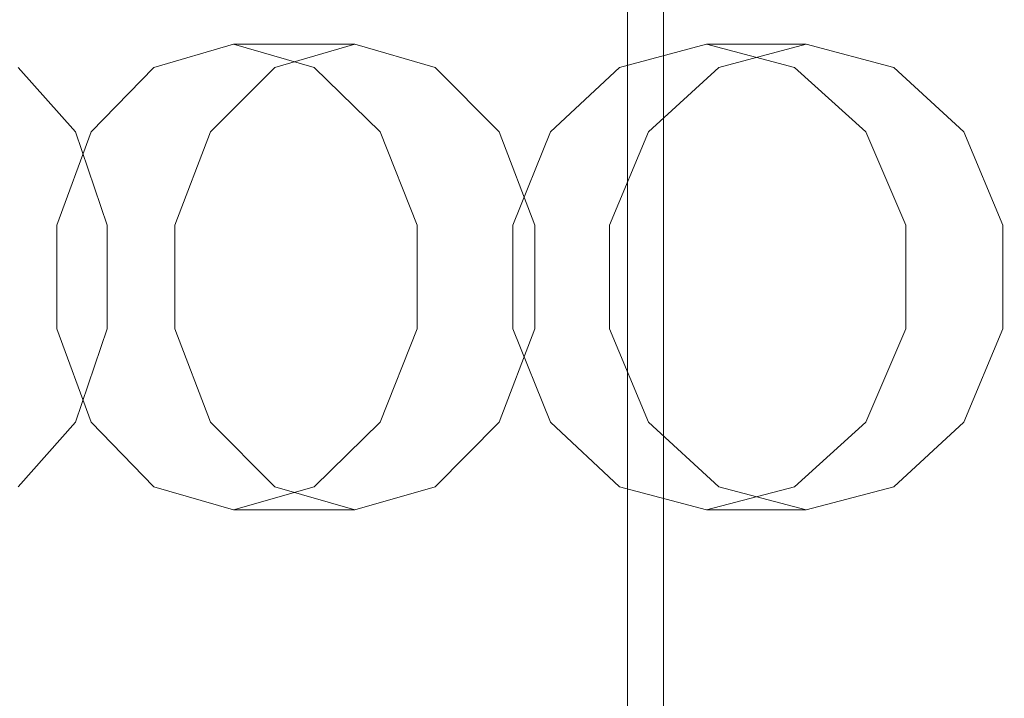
# Model space of a CAD drawing. Header units: millimetres. Extents: x -4738 to 65662, y -68080 to 6847.
# Tile 645 of 656: x 24192 to 24281, y -17868 to -17807. Entities that reach past the tile are written whole.
import ezdxf

# ---------------------------------------------------------------- set-up
doc = ezdxf.new("R2010")
doc.units = ezdxf.units.MM
doc.layers.add('COTAS_P', color=1, linetype='Continuous', lineweight=0)
doc.layers.add('superior_briquetadora', color=7, linetype='Continuous', lineweight=0)
doc.dimstyles.new('R19_100', dxfattribs={"dimtxt": 250, "dimasz": 150, "dimexe": 150, "dimexo": 80, "dimgap": 100, "dimtad": 1, "dimtih": 1, "dimtoh": 1, "dimdsep": 46, "dimcen": 0.09, "dimadec": 0, "dimazin": 0, "dimtfac": 1, "dimtdec": 4, "dimtofl": 0, "dimtmove": 0, "dimatfit": 3, "dimfxl": 1, "dimtolj": 1, "dimtzin": 0, "dimarcsym": 0})

# ---------------------------------------------------------------- blocks, each defined once
blk = doc.blocks.new('DIM_R31_33')
at = {"layer": 'COTAS_P'}
for p, q in [((24250.067, -17080), (24400.067, -17035)), ((26750.067, -17080), (26600.067, -17035)), ((24250.067, -17980), (24250.067, -17080)), ((24250.067, -17080), (26750.067, -17080)), ((24250.067, -17080), (24400.067, -17125)), ((26750.067, -17080), (26600.067, -17125)), ((26750.067, -17980), (26750.067, -17080))]:
    blk.add_line(p, q, dxfattribs=at)
blk.add_text('2500 P', height=250, dxfattribs=at).set_placement((25500.067, -16980))

msp = doc.modelspace()

# ---------------------------------------------------------------- linework, layer by layer
at = {"layer": 'superior_briquetadora'}
for p, q in [((24246.817, -18160), (24246.817, -17800)), ((24211.281, -17809), (24204.116, -17811.08)), ((24222.239, -17809), (24211.281, -17809)), ((24211.281, -17809), (24218.575, -17811.08)), ((24215.01, -17811.08), (24222.239, -17809)), ((24229.467, -17811.08), (24222.239, -17809)), ((24253.942, -17809), (24246.104, -17811.08)), ((24262.942, -17809), (24253.942, -17809)), ((24253.942, -17809), (24261.887, -17811.08)), ((24255.052, -17811.08), (24262.942, -17809)), ((24270.833, -17811.08), (24262.942, -17809)), ((24197.042, -17816.907), (24191.876, -17811.08)), ((24204.116, -17811.08), (24198.464, -17816.906)), ((24209.213, -17816.907), (24215.01, -17811.08)), ((24218.575, -17811.08), (24224.516, -17816.906)), ((24235.264, -17816.907), (24229.467, -17811.08)), ((24246.104, -17811.08), (24239.896, -17816.906)), ((24248.724, -17816.907), (24255.052, -17811.08)), ((24261.887, -17811.08), (24268.333, -17816.906)), ((24277.161, -17816.907), (24270.833, -17811.08)), ((24198.464, -17816.906), (24195.364, -17825.326)), ((24199.91, -17825.327), (24197.042, -17816.907)), ((24205.996, -17825.327), (24209.213, -17816.907)), ((24224.516, -17816.906), (24227.849, -17825.326)), ((24238.481, -17825.327), (24235.264, -17816.907)), ((24239.896, -17816.906), (24236.479, -17825.326)), ((24245.212, -17825.327), (24248.724, -17816.907)), ((24268.333, -17816.906), (24271.94, -17825.326)), ((24280.673, -17825.327), (24277.161, -17816.907)), ((24195.364, -17825.326), (24195.364, -17834.674)), ((24199.91, -17834.673), (24199.91, -17825.327)), ((24205.996, -17834.673), (24205.996, -17825.327)), ((24227.849, -17825.326), (24227.849, -17834.674)), ((24236.479, -17825.326), (24236.479, -17834.674)), ((24238.481, -17834.673), (24238.481, -17825.327)), ((24245.212, -17834.673), (24245.212, -17825.327)), ((24271.94, -17825.326), (24271.94, -17834.674)), ((24280.673, -17834.673), (24280.673, -17825.327)), ((24195.364, -17834.674), (24198.464, -17843.094)), ((24197.042, -17843.093), (24199.91, -17834.673)), ((24209.213, -17843.093), (24205.996, -17834.673)), ((24227.849, -17834.674), (24224.516, -17843.094)), ((24235.264, -17843.093), (24238.481, -17834.673)), ((24236.479, -17834.674), (24239.896, -17843.094)), ((24248.724, -17843.093), (24245.212, -17834.673)), ((24271.94, -17834.674), (24268.333, -17843.094)), ((24277.161, -17843.093), (24280.673, -17834.673)), ((24191.876, -17848.92), (24197.042, -17843.093)), ((24198.464, -17843.094), (24204.116, -17848.92)), ((24215.01, -17848.92), (24209.213, -17843.093)), ((24224.516, -17843.094), (24218.575, -17848.92)), ((24229.467, -17848.92), (24235.264, -17843.093)), ((24239.896, -17843.094), (24246.104, -17848.92)), ((24255.052, -17848.92), (24248.724, -17843.093)), ((24268.333, -17843.094), (24261.887, -17848.92)), ((24270.833, -17848.92), (24277.161, -17843.093)), ((24204.116, -17848.92), (24211.281, -17851)), ((24218.575, -17848.92), (24211.281, -17851)), ((24222.239, -17851), (24215.01, -17848.92)), ((24222.239, -17851), (24229.467, -17848.92)), ((24246.104, -17848.92), (24253.942, -17851)), ((24261.887, -17848.92), (24253.942, -17851)), ((24262.942, -17851), (24255.052, -17848.92)), ((24262.942, -17851), (24270.833, -17848.92)), ((24222.239, -17851), (24211.281, -17851)), ((24262.942, -17851), (24253.942, -17851))]:
    msp.add_line(p, q, dxfattribs=at)

# ---------------------------------------------------------------- dimensions: what is measured, and where the dimension line sits
at = {"layer": 'COTAS_P'}
dim = msp.add_aligned_dim(p1=(24250.067, -17980), p2=(26750.067, -17980), distance=900, text='<> P', dimstyle='R19_100', dxfattribs=at)
dim.commit()
dim.dimension.update_dxf_attribs({"geometry": 'DIM_R31_33', "text_midpoint": (25500.067, -17080)})

doc.saveas('drawing.dxf')
